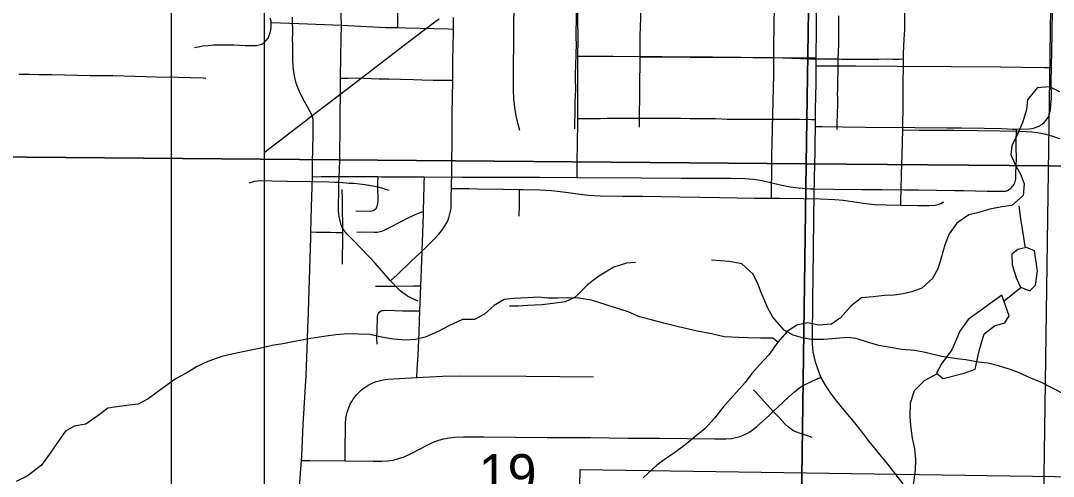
# Model space of a CAD drawing. Extents: x 0 to 34, y 0 to 22.
# Drawn here: x 12.978 to 14.09, y 16.722 to 17.213 of the extents above; entities that cross this region are included whole.
import ezdxf

# ---------------------------------------------------------------- set-up
doc = ezdxf.new("R2010")
doc.units = 0
for name, color, linetype in [('GM_X_City_Street', 7, 'Continuous'), ('GM_X_Corporation', 7, 'Continuous'), ('GM_X_County_Road', 7, 'Continuous'), ('GM_X_Minor_Lake', 7, 'Continuous'), ('GM_X_Minor_River', 7, 'Continuous'), ('GM_X_Rail_Line', 7, 'Continuous'), ('GM_X_Section', 7, 'Continuous'), ('GM_X_Section_Text', 7, 'Continuous'), ('GM_X_US_Shield', 7, 'Continuous'), ('SH_Data', 7, 'Continuous')]:
    doc.layers.add(name, color=color, linetype=linetype)

msp = doc.modelspace()

# ---------------------------------------------------------------- linework, layer by layer
at = {"layer": 'GM_X_City_Street'}
msp.add_line((13.2922, 17.1105), (13.3098, 17.1239), dxfattribs=at)
for points in [[(13.6444, 17.0981), (13.6446, 17.1041), (13.6452, 17.1738), (13.6452, 17.1935), (13.6454, 17.1966), (13.6458, 17.2152), (13.6459, 17.2182), (13.6459, 17.2337), (13.6462, 17.2399), (13.6462, 17.2428), (13.6463, 17.247), (13.6469, 17.2591), (13.6469, 17.2719), (13.6479, 17.2872), (13.6479, 17.3024), (13.6483, 17.3133), (13.6483, 17.3248), (13.6483, 17.3335), (13.6483, 17.3507), (13.6483, 17.3634), (13.6482, 17.3667)], [(13.9288, 17.1715), (13.9288, 17.1772), (13.9296, 17.1926), (13.9303, 17.2028), (13.9303, 17.2141), (13.9306, 17.2282), (13.9306, 17.2395), (13.9312, 17.2551), (13.9317, 17.2659), (13.9317, 17.2768), (13.9317, 17.2907), (13.9322, 17.306), (13.9322, 17.3091), (13.9323, 17.3151), (13.9327, 17.3275), (13.9327, 17.3293)], [(13.3843, 17.2051), (13.3843, 17.209), (13.3848, 17.2497), (13.3845, 17.2685), (13.3845, 17.2842), (13.3849, 17.2999), (13.3849, 17.3062), (13.385, 17.3114)], [(13.5157, 17.0944), (13.514, 17.1011), (13.5132, 17.104), (13.5119, 17.1101), (13.5103, 17.1192), (13.5093, 17.1285), (13.5089, 17.1378), (13.5089, 17.1532), (13.5093, 17.1992), (13.5097, 17.2358), (13.5102, 17.2851), (13.5103, 17.2913), (13.5103, 17.2961)], [(13.3235, 17.2078), (13.3232, 17.2178), (13.324, 17.255), (13.3242, 17.266)], [(13.5749, 17.096), (13.5749, 17.1012), (13.5751, 17.1133), (13.5753, 17.1256), (13.5755, 17.1318), (13.5759, 17.138), (13.5758, 17.1505), (13.5757, 17.1535), (13.5761, 17.1659), (13.5763, 17.1751), (13.5764, 17.1798), (13.5766, 17.1844), (13.5765, 17.1968), (13.5771, 17.2373)], [(13.5774, 17.0436), (13.5774, 17.0484), (13.5775, 17.0573), (13.5778, 17.0841), (13.5781, 17.0997), (13.5781, 17.1072), (13.578, 17.1217), (13.578, 17.133), (13.5781, 17.1514), (13.5782, 17.1685), (13.5783, 17.1745), (13.5783, 17.1781), (13.5784, 17.1882), (13.5784, 17.1997), (13.5783, 17.2082), (13.5781, 17.2197), (13.578, 17.2264)], [(13.7867, 17.0216), (13.7867, 17.0262), (13.787, 17.0547), (13.7872, 17.0671), (13.7878, 17.095), (13.7878, 17.0967), (13.7884, 17.1261), (13.7891, 17.1541), (13.7891, 17.173), (13.7891, 17.1758), (13.7893, 17.1882), (13.7894, 17.2037), (13.7898, 17.2317)], [(14.0767, 17.1003), (14.0781, 17.1012), (14.0804, 17.1031), (14.0824, 17.1054), (14.0841, 17.1079), (14.0855, 17.1105), (14.0864, 17.1134), (14.0871, 17.1163), (14.0876, 17.1225), (14.088, 17.1288), (14.0879, 17.1486), (14.0881, 17.1622), (14.0888, 17.1983), (14.0891, 17.2247)], [(13.1655, 17.1838), (13.171, 17.1849), (13.174, 17.1853), (13.1801, 17.186), (13.1862, 17.1865), (13.1954, 17.1867), (13.2076, 17.1864), (13.2138, 17.1861), (13.22, 17.186), (13.2262, 17.1859), (13.2292, 17.1857), (13.2322, 17.1859), (13.2351, 17.1864), (13.238, 17.1874), (13.2405, 17.189), (13.2427, 17.1911), (13.2446, 17.1937), (13.2459, 17.1965), (13.2469, 17.1995), (13.2476, 17.2026), (13.248, 17.2058), (13.2481, 17.209), (13.2479, 17.2105), (13.2478, 17.2122), (13.2469, 17.2153)], [(13.2922, 17.1105), (13.287, 17.1199), (13.2838, 17.1257), (13.2794, 17.1339), (13.277, 17.1395), (13.275, 17.1453), (13.2734, 17.1513), (13.2723, 17.1574), (13.2715, 17.1635), (13.2713, 17.1696), (13.2713, 17.1852), (13.271, 17.1945), (13.2711, 17.1976), (13.2709, 17.2163)], [(13.3098, 17.1239), (13.3234, 17.1343), (13.3292, 17.1385), (13.3402, 17.1472), (13.3664, 17.1673), (13.3944, 17.1887), (13.4243, 17.2112), (13.4288, 17.2147)], [(13.3763, 16.9327), (13.3836, 16.939), (13.3991, 16.9541), (13.408, 16.9625), (13.4147, 16.9688), (13.4236, 16.9774), (13.4277, 16.9819), (13.4316, 16.9868), (13.4351, 16.9919), (13.4367, 16.9946), (13.438, 16.9973), (13.4391, 17.0002), (13.44, 17.0032), (13.4407, 17.0062), (13.4413, 17.0088), (13.4416, 17.0112), (13.4418, 17.0128), (13.4418, 17.0151), (13.4419, 17.0246), (13.4421, 17.0319), (13.4422, 17.0371), (13.4424, 17.0464), (13.4425, 17.0588), (13.4425, 17.0618), (13.4426, 17.065), (13.4426, 17.0681), (13.4428, 17.0739), (13.4428, 17.0769), (13.4427, 17.0831), (13.4428, 17.0936), (13.4428, 17.0985), (13.4429, 17.1055), (13.443, 17.1136), (13.4432, 17.1294), (13.4434, 17.1487), (13.4435, 17.1542), (13.4436, 17.1697), (13.4438, 17.1842), (13.4441, 17.2007), (13.4441, 17.2035), (13.4441, 17.2099), (13.4441, 17.2159)], [(13.8572, 17.0954), (13.8575, 17.1008), (13.8579, 17.1131), (13.858, 17.1224), (13.8582, 17.1287), (13.8579, 17.1341), (13.858, 17.1372), (13.8582, 17.1404), (13.8585, 17.1652), (13.8586, 17.1714), (13.859, 17.1869), (13.8593, 17.1931), (13.8593, 17.1962), (13.8593, 17.1993), (13.8593, 17.2023), (13.8592, 17.2053), (13.8592, 17.2084), (13.8593, 17.2177)], [(13.2479, 17.2105), (13.2776, 17.2094), (13.3235, 17.2078), (13.3715, 17.2053), (13.3777, 17.2053), (13.3843, 17.2051), (13.3929, 17.2049), (13.439, 17.2036), (13.4441, 17.2035)], [(13.3226, 17.1508), (13.3228, 17.1743), (13.3233, 17.1929), (13.3235, 17.2078)], [(13.5783, 17.1745), (13.5853, 17.1745), (13.6158, 17.1744), (13.669, 17.174), (13.7232, 17.1735), (13.7847, 17.173), (13.8307, 17.1725), (13.8346, 17.1725)], [(13.6452, 17.1738), (13.6488, 17.1738), (13.6838, 17.1735), (13.6992, 17.1734), (13.7665, 17.1731), (13.7819, 17.173), (13.788, 17.173), (13.7891, 17.173), (13.8281, 17.1716), (13.8373, 17.1714), (13.8586, 17.1714), (13.8619, 17.1713), (13.8775, 17.1713), (13.8913, 17.1713), (13.9021, 17.1713), (13.9113, 17.1715), (13.9174, 17.1711), (13.9243, 17.1713), (13.9288, 17.1715)], [(13.928, 17.0952), (13.9283, 17.125), (13.9283, 17.1314), (13.9283, 17.1491), (13.9288, 17.16), (13.9288, 17.1715)], [(13.8346, 17.1639), (13.8401, 17.1639), (13.8574, 17.1639), (13.8775, 17.1638), (13.9221, 17.1636), (13.9803, 17.1632), (14.0333, 17.1627), (14.0807, 17.1623), (14.0881, 17.1622)], [(12.9764, 17.1551), (12.9878, 17.1549), (12.9979, 17.1547), (13.0118, 17.1545), (13.0258, 17.1541), (13.0529, 17.1537), (13.0773, 17.1534), (13.1016, 17.1528), (13.1243, 17.1522), (13.1475, 17.1518), (13.161, 17.1513), (13.1749, 17.1509), (13.1777, 17.1508)], [(13.3221, 17.0965), (13.3223, 17.1151), (13.3227, 17.1307), (13.3226, 17.1494), (13.3226, 17.1508)], [(13.3226, 17.1508), (13.3308, 17.1508), (13.34, 17.1509), (13.3644, 17.15), (13.3748, 17.1498), (13.3872, 17.1495), (13.4013, 17.1492), (13.4103, 17.149), (13.4224, 17.1486), (13.4346, 17.1485), (13.4377, 17.1486), (13.4434, 17.1487)], [(13.2404, 17.0708), (13.2525, 17.0799), (13.2582, 17.0842), (13.2683, 17.0922), (13.2834, 17.1037), (13.2922, 17.1105)], [(13.5781, 17.1072), (13.5836, 17.1073), (13.5921, 17.1073), (13.5967, 17.1074), (13.6025, 17.1074), (13.6093, 17.1075), (13.6216, 17.1076), (13.6401, 17.1075), (13.6587, 17.1075), (13.677, 17.1076), (13.6893, 17.1075), (13.6986, 17.1072), (13.7079, 17.1072), (13.7264, 17.1071), (13.7388, 17.1067), (13.7451, 17.1066), (13.7576, 17.1065), (13.7669, 17.1065), (13.8043, 17.1065), (13.8168, 17.1064), (13.8293, 17.1063), (13.834, 17.1062)], [(13.3763, 16.9327), (13.3646, 16.9463), (13.3599, 16.9517), (13.3536, 16.9585), (13.3362, 16.9762), (13.3318, 16.9806), (13.3296, 16.9829), (13.3276, 16.9854), (13.3258, 16.9878), (13.3245, 16.99), (13.3234, 16.9927), (13.3226, 16.9958), (13.3219, 16.9989), (13.3213, 17.0018), (13.3209, 17.0047), (13.3206, 17.0077), (13.3204, 17.0103), (13.3205, 17.0124), (13.3204, 17.0153), (13.3204, 17.0173), (13.3206, 17.0196), (13.3208, 17.0226), (13.3209, 17.0283), (13.3208, 17.0343), (13.3209, 17.0386), (13.321, 17.0434), (13.3218, 17.0621), (13.322, 17.0744), (13.3221, 17.09), (13.3221, 17.0965)], [(13.834, 17.0986), (13.8412, 17.0985), (13.8633, 17.0983), (13.8878, 17.0981), (13.941, 17.0975), (13.9753, 17.0974), (13.9909, 17.0974), (14.0157, 17.0967), (14.0344, 17.0964), (14.0408, 17.0961), (14.0464, 17.0959), (14.0503, 17.0957), (14.064, 17.0961), (14.067, 17.0966), (14.07, 17.0972), (14.0729, 17.0982), (14.0756, 17.0995), (14.0767, 17.1003)], [(13.9258, 17.0139), (13.926, 17.0201), (13.9263, 17.0297), (13.9268, 17.0476), (13.9273, 17.0683), (13.928, 17.0952)], [(13.928, 17.0952), (13.9458, 17.0948), (13.9831, 17.0947), (14.008, 17.0942), (14.0329, 17.0939), (14.0546, 17.0935), (14.067, 17.0928), (14.0731, 17.0922), (14.0822, 17.0903), (14.0881, 17.0887), (14.0969, 17.0857)], [(14.0377, 17.029), (14.0383, 17.029), (14.0391, 17.0292), (14.0398, 17.0295), (14.0407, 17.0299), (14.0417, 17.0306), (14.0442, 17.0323), (14.0454, 17.0333), (14.0463, 17.0344), (14.0472, 17.0355), (14.0479, 17.0367), (14.0485, 17.0381), (14.049, 17.0395), (14.0496, 17.0424), (14.0499, 17.0486), (14.0504, 17.0642), (14.0502, 17.0768), (14.0502, 17.082), (14.0502, 17.087), (14.0503, 17.09), (14.0503, 17.0957)], [(13.2244, 17.0379), (13.2299, 17.0397), (13.233, 17.0402), (13.2365, 17.0405), (13.2487, 17.0401), (13.2651, 17.0398), (13.2916, 17.0395), (13.31, 17.0392), (13.3161, 17.0388), (13.3209, 17.0386)], [(13.2923, 17.0446), (13.3017, 17.0447), (13.3203, 17.045), (13.363, 17.0447), (13.3669, 17.0446), (13.4129, 17.0444), (13.4538, 17.0443), (13.5003, 17.044), (13.5376, 17.0441), (13.5774, 17.0436), (13.6462, 17.0434), (13.6896, 17.0431), (13.7424, 17.043), (13.7579, 17.0427), (13.7673, 17.042), (13.7765, 17.0406), (13.7857, 17.0385), (13.7977, 17.0355), (13.8068, 17.0337), (13.816, 17.0325), (13.8283, 17.0317), (13.8327, 17.0316), (13.8531, 17.0312), (13.8841, 17.0308), (13.9057, 17.0309), (13.93, 17.0306), (13.945, 17.0304), (13.9642, 17.0302), (13.9837, 17.0298), (13.9938, 17.0297), (14.0062, 17.0294), (14.019, 17.0292), (14.0261, 17.029), (14.036, 17.0289), (14.0377, 17.029)], [(13.3209, 17.0386), (13.3288, 17.0381), (13.3319, 17.0378), (13.3372, 17.0375), (13.3432, 17.0369), (13.3492, 17.0361), (13.3551, 17.0352), (13.361, 17.0341), (13.3667, 17.0327), (13.3723, 17.031), (13.375, 17.0301)], [(13.3392, 17.0078), (13.3549, 17.0077), (13.3579, 17.0082), (13.3605, 17.01), (13.3621, 17.0127), (13.3628, 17.0157), (13.363, 17.0188), (13.3629, 17.0344), (13.3629, 17.0375), (13.363, 17.0447)], [(13.4047, 16.8286), (13.4052, 16.8372), (13.4061, 16.8527), (13.4072, 16.8774), (13.408, 16.9002), (13.409, 16.9271), (13.41, 16.9546), (13.4118, 17.0041), (13.4119, 17.0077), (13.4126, 17.035), (13.4127, 17.0381), (13.4129, 17.0444)], [(13.3251, 16.9845), (13.3251, 16.986), (13.325, 16.9959), (13.3248, 17.0061), (13.3246, 17.0203), (13.3244, 17.0308)], [(13.4421, 17.0319), (13.4485, 17.0319), (13.4607, 17.0318), (13.4698, 17.0316), (13.4976, 17.0311), (13.5153, 17.0309), (13.5192, 17.0309), (13.5376, 17.0306), (13.5498, 17.0297), (13.5651, 17.0279), (13.5804, 17.0258), (13.5897, 17.0249), (13.6021, 17.0242), (13.6266, 17.0238), (13.648, 17.0235), (13.688, 17.023), (13.7311, 17.0223), (13.7682, 17.0217), (13.7867, 17.0216), (13.7961, 17.0215), (13.8207, 17.021), (13.8393, 17.0207), (13.8547, 17.0201), (13.8639, 17.0193), (13.8761, 17.0174), (13.8884, 17.0157), (13.8976, 17.0148), (13.9101, 17.0142), (13.9258, 17.0139), (13.9442, 17.0136), (13.9566, 17.0136), (13.9629, 17.014), (13.966, 17.0147), (13.9691, 17.0158), (13.9719, 17.0175)], [(13.515, 17.0022), (13.5151, 17.0054), (13.5152, 17.0112), (13.5152, 17.015), (13.5153, 17.0201), (13.5153, 17.0244), (13.5153, 17.0309)], [(13.3401, 16.9851), (13.3464, 16.9853), (13.3589, 16.985), (13.3621, 16.9851), (13.3652, 16.9856), (13.3681, 16.9865), (13.3767, 16.9906), (13.3962, 17.0007), (13.4048, 17.0045), (13.4119, 17.0077)], [(13.2908, 16.9854), (13.2969, 16.9851), (13.2999, 16.9849), (13.312, 16.9849), (13.3179, 16.9847), (13.3251, 16.9845)], [(13.3248, 16.9504), (13.3249, 16.9595), (13.3251, 16.9732), (13.3251, 16.9803), (13.3251, 16.9845)], [(13.3604, 16.9268), (13.3823, 16.9269), (13.4011, 16.927), (13.409, 16.9271)], [(13.4062, 16.9108), (13.4005, 16.9133), (13.3948, 16.9162), (13.3928, 16.9174), (13.3901, 16.9191), (13.387, 16.9217), (13.3847, 16.9239), (13.3763, 16.9327)], [(13.3619, 16.8644), (13.3618, 16.8705), (13.3619, 16.8796), (13.3623, 16.8919), (13.3626, 16.8949), (13.3636, 16.8978), (13.3643, 16.8988), (13.3657, 16.8999), (13.367, 16.9005), (13.3686, 16.9008), (13.3705, 16.9009), (13.3809, 16.9006), (13.3895, 16.9004), (13.3991, 16.9003), (13.408, 16.9002)], [(13.2805, 16.7392), (13.2896, 16.7391), (13.3277, 16.7387), (13.3578, 16.7383), (13.3671, 16.7384), (13.3732, 16.7388), (13.3793, 16.7397), (13.3852, 16.7412), (13.391, 16.7433), (13.3994, 16.7471), (13.4159, 16.7557), (13.4215, 16.7584), (13.4274, 16.7607), (13.4334, 16.7625), (13.4396, 16.7637), (13.4458, 16.7644), (13.4551, 16.7648), (13.4769, 16.7648), (13.5451, 16.7641), (13.5917, 16.7638), (13.632, 16.7633), (13.6662, 16.7631), (13.7252, 16.7624), (13.7375, 16.7624), (13.7436, 16.7629), (13.7466, 16.7634), (13.7525, 16.765), (13.7581, 16.7672), (13.7609, 16.7686), (13.7635, 16.7701), (13.766, 16.7718), (13.7707, 16.7757), (13.7845, 16.7881), (13.7886, 16.792), (13.8049, 16.8073), (13.8119, 16.8135), (13.8169, 16.8173), (13.8195, 16.8191), (13.825, 16.8221), (13.8398, 16.829)], [(13.3277, 16.7387), (13.3277, 16.7475), (13.328, 16.7785), (13.3285, 16.7848), (13.329, 16.7879), (13.3297, 16.7909), (13.3307, 16.794), (13.3318, 16.7969), (13.3331, 16.7998), (13.3347, 16.8026), (13.3364, 16.8052), (13.3403, 16.8102), (13.3424, 16.8125), (13.3447, 16.8147), (13.3471, 16.8167), (13.3497, 16.8186), (13.3524, 16.8202), (13.3581, 16.823), (13.3611, 16.8241), (13.3641, 16.8251), (13.3685, 16.8261), (13.3734, 16.8266), (13.4047, 16.8286), (13.4324, 16.8299), (13.4511, 16.8302), (13.5225, 16.8298), (13.5949, 16.8292)], [(13.7886, 16.792), (13.7696, 16.813), (13.7673, 16.8153)], [(13.8305, 16.7639), (13.8277, 16.765), (13.8189, 16.7679), (13.813, 16.7699), (13.8103, 16.7712), (13.8077, 16.7728), (13.8052, 16.7746), (13.8007, 16.7789), (13.7944, 16.7857), (13.7886, 16.792)]]:
    msp.add_lwpolyline(points, dxfattribs=at)
at = {"layer": 'GM_X_Corporation'}
for points in [[(13.2404, 19.7446), (13.2404, 15.5945)], [(13.5708, 16.2404), (13.5808, 16.7296), (14.5791, 16.7149)]]:
    msp.add_lwpolyline(points, dxfattribs=at)
at = {"layer": 'GM_X_County_Road'}
for points in [[(13.8346, 17.1639), (13.8346, 17.1725), (13.8347, 17.1754), (13.8347, 17.1787), (13.835, 17.1979), (13.8352, 17.2127), (13.8352, 17.226)], [(13.834, 17.1062), (13.8341, 17.1169), (13.8346, 17.1448), (13.8347, 17.154), (13.8346, 17.1639)], [(13.2923, 17.0446), (13.2925, 17.0555), (13.2929, 17.0794), (13.293, 17.0846), (13.2931, 17.0893), (13.2933, 17.0979), (13.2933, 17.1039), (13.293, 17.1062), (13.2926, 17.1086), (13.2922, 17.1105)], [(13.834, 17.0986), (13.834, 17.1029), (13.834, 17.1062)], [(13.8327, 17.0316), (13.8328, 17.0362), (13.8328, 17.0425), (13.833, 17.0473), (13.8334, 17.0535), (13.8335, 17.0604), (13.8337, 17.0693), (13.8337, 17.0797), (13.834, 17.0986)], [(13.2908, 16.9854), (13.2914, 17.012), (13.2923, 17.0446)], [(13.8307, 16.8734), (13.8307, 16.8744), (13.8309, 16.8848), (13.831, 16.8973), (13.831, 16.9157), (13.8314, 16.9342), (13.8318, 16.9683), (13.8325, 17.027), (13.8327, 17.0316)], [(13.2805, 16.7392), (13.2808, 16.7439), (13.2823, 16.7781), (13.2855, 16.8307), (13.287, 16.8693), (13.2875, 16.8824), (13.288, 16.8977), (13.2885, 16.9119), (13.2889, 16.9222), (13.2897, 16.9454), (13.2907, 16.979), (13.2908, 16.9854)], [(13.8398, 16.829), (13.8364, 16.8377), (13.834, 16.8453), (13.8317, 16.8561), (13.8312, 16.8601), (13.8309, 16.8642), (13.8307, 16.8698), (13.8307, 16.8734)], [(13.9066, 16.7416), (13.8976, 16.7528), (13.8938, 16.7575), (13.892, 16.7597), (13.8902, 16.7621), (13.8845, 16.7693), (13.8749, 16.7815), (13.869, 16.7887), (13.8649, 16.7934), (13.8569, 16.803), (13.8512, 16.8105), (13.8459, 16.8184), (13.8398, 16.829)], [(13.2731, 16.6379), (13.2762, 16.6788), (13.2796, 16.7253), (13.2805, 16.7392)], [(13.9183, 16.7271), (13.9132, 16.7335), (13.9073, 16.7408), (13.9066, 16.7416)], [(13.9283, 16.714), (13.9183, 16.7271)]]:
    msp.add_lwpolyline(points, dxfattribs=at)
at = {"layer": 'GM_X_Minor_Lake'}
for points in [[(14.0699, 16.965), (14.0612, 16.9685), (14.052, 16.9662), (14.0456, 16.9613), (14.0459, 16.9499), (14.0504, 16.9351), (14.0546, 16.9256), (14.0648, 16.9217), (14.0709, 16.9278), (14.0732, 16.9434)], [(14.0732, 16.9434), (14.0699, 16.965)], [(14.0348, 16.9173), (13.9986, 16.8908), (13.9895, 16.8783), (13.9807, 16.8582), (13.9696, 16.8434), (13.9643, 16.8331), (13.9715, 16.8274), (13.9943, 16.833), (14.0061, 16.8376), (14.0103, 16.8573), (14.0157, 16.8755), (14.0267, 16.8842), (14.0378, 16.8872), (14.0427, 16.8948)], [(14.0427, 16.8948), (14.0348, 16.9173)]]:
    msp.add_lwpolyline(points, dxfattribs=at)
at = {"layer": 'GM_X_Minor_River'}
for points in [[(14.0973, 17.1359), (14.086, 17.1413), (14.0727, 17.1402), (14.0624, 17.1273), (14.0612, 17.1171), (14.0574, 17.1038), (14.0516, 17.0905), (14.0455, 17.078), (14.0443, 17.0681), (14.0496, 17.0563), (14.0553, 17.0468), (14.0587, 17.0369), (14.0575, 17.0244), (14.0453, 17.0138), (14.0347, 17.0123), (14.0218, 17.0097), (14.0085, 17.0059), (13.999, 17.0037), (13.9864, 16.9946), (13.978, 16.9832), (13.9734, 16.9714), (13.9696, 16.9585), (13.9657, 16.9453), (13.96, 16.935), (13.9486, 16.9248), (13.9379, 16.9206), (13.9284, 16.9184), (13.9189, 16.9173), (13.9083, 16.9166), (13.8961, 16.9155), (13.8836, 16.9144), (13.8725, 16.9057), (13.8611, 16.8928), (13.8512, 16.886), (13.8375, 16.8849), (13.825, 16.8872), (13.814, 16.885), (13.8037, 16.8782), (13.7934, 16.8664), (13.7839, 16.8528), (13.774, 16.8426), (13.7656, 16.8327), (13.7583, 16.8232), (13.7458, 16.8092), (13.7347, 16.7967), (13.7252, 16.7846), (13.7149, 16.7732), (13.7042, 16.7645), (13.6932, 16.7558), (13.6821, 16.7475), (13.6726, 16.7411), (13.6627, 16.7339), (13.6486, 16.7206)], [(14.0529, 17.0134), (14.0548, 16.9993), (14.0599, 16.9682)], [(13.6401, 16.9523), (13.6306, 16.9516), (13.6169, 16.9474), (13.6006, 16.9376), (13.5884, 16.9281), (13.5751, 16.9149), (13.5644, 16.91), (13.5541, 16.9085), (13.5397, 16.9066), (13.5241, 16.9059), (13.5139, 16.9052), (13.5044, 16.9052)], [(13.8431, 16.8695), (13.8295, 16.8695), (13.82, 16.8711), (13.8101, 16.8742), (13.8002, 16.8795), (13.7881, 16.8936), (13.7828, 16.9031), (13.7757, 16.9199), (13.7715, 16.9305), (13.7666, 16.9401), (13.7548, 16.9507), (13.7416, 16.9534), (13.7317, 16.9542), (13.7222, 16.9547)], [(14.0554, 16.9253), (14.0371, 16.9108)], [(13.7936, 16.8666), (13.7881, 16.871), (13.7748, 16.8707), (13.7611, 16.8711), (13.7516, 16.8715), (13.7357, 16.8723), (13.722, 16.8754), (13.7065, 16.8785), (13.6867, 16.8831), (13.6708, 16.887), (13.6571, 16.8905), (13.6446, 16.8939), (13.6324, 16.8993), (13.6176, 16.9039), (13.593, 16.9116), (13.5793, 16.9139), (13.5671, 16.9143), (13.5561, 16.914), (13.5459, 16.914), (13.5356, 16.9148), (13.5246, 16.9141), (13.509, 16.9134), (13.4987, 16.9123), (13.4881, 16.9059), (13.4778, 16.8968), (13.4668, 16.8911), (13.4539, 16.8908), (13.4394, 16.884), (13.4276, 16.878), (13.4139, 16.8719), (13.4033, 16.8693), (13.393, 16.8686), (13.3797, 16.8698), (13.3668, 16.8721), (13.3543, 16.8748), (13.3421, 16.8752), (13.3307, 16.8756), (13.3174, 16.8745), (13.3045, 16.8727), (13.2908, 16.8705), (13.2748, 16.8675), (13.2604, 16.8649), (13.249, 16.863), (13.2368, 16.86), (13.2193, 16.8566), (13.2057, 16.8537), (13.195, 16.851), (13.1798, 16.8458), (13.1684, 16.8405), (13.157, 16.8337), (13.1456, 16.8273), (13.1292, 16.8155), (13.1155, 16.8057), (13.1048, 16.7997), (13.0949, 16.7986), (13.0816, 16.7971), (13.0721, 16.7956), (13.0626, 16.7884), (13.0485, 16.7782), (13.036, 16.776), (13.0265, 16.7707), (13.0185, 16.7597), (13.0108, 16.7483), (13.0005, 16.7343), (12.9853, 16.7222), (12.9735, 16.7165)], [(14.1032, 16.8097), (14.0884, 16.8173), (14.0766, 16.8235), (14.0668, 16.8273), (14.052, 16.8342), (14.0425, 16.8376), (14.0311, 16.8411), (14.0197, 16.8438), (14.0091, 16.845), (13.9958, 16.8477), (13.9863, 16.8485), (13.9696, 16.8512), (13.9521, 16.8554), (13.9411, 16.8574), (13.9271, 16.8586), (13.9145, 16.8609), (13.9024, 16.8628), (13.8899, 16.8667), (13.8777, 16.8705), (13.8682, 16.8717), (13.8564, 16.8706), (13.8431, 16.8695)], [(13.9652, 16.8324), (13.951, 16.8248), (13.9403, 16.8142), (13.9361, 16.8009), (13.9357, 16.7869), (13.9364, 16.777), (13.9382, 16.7633), (13.9405, 16.7519), (13.9416, 16.7405), (13.9412, 16.7287), (13.94, 16.7181), (13.9385, 16.7078), (13.9369, 16.6983), (13.935, 16.682), (13.9342, 16.6721), (13.9341, 16.6596), (13.9356, 16.6474)]]:
    msp.add_lwpolyline(points, dxfattribs=at)
at = {"layer": 'GM_X_Rail_Line'}
msp.add_lwpolyline([(13.2404, 20.2494), (13.2404, 14.2201)], dxfattribs=at)
at = {"layer": 'GM_X_Section'}
for points in [[(13.8394, 18.0703), (13.8241, 17.0583), (12.8167, 17.0672), (12.8229, 18.0806)], [(14.846, 18.0569), (14.8292, 17.0502), (13.8241, 17.0583), (13.8394, 18.0703)], [(14.0875, 17.2264), (15.0949, 17.2175), (15.0807, 16.2067), (14.0733, 16.244)], [(12.8167, 17.0672), (13.8241, 17.0583), (13.8099, 16.0475), (12.8025, 16.0848)], [(13.8241, 17.0583), (14.8292, 17.0502), (14.8169, 16.036), (13.8099, 16.0475)]]:
    msp.add_lwpolyline(points, close=True, dxfattribs=at)
at = {"layer": 'GM_X_US_Shield'}
msp.add_lwpolyline([(13.2404, 17.2346), (13.2404, 16.2423), (14.0733, 16.244), (14.0875, 17.2264)], close=True, dxfattribs=at)
at = {"layer": 'SH_Data'}
for p, q in [((13.1404, 21), (13.1404, 14)), ((13.2404, 20.9), (13.2404, 14.1))]:
    msp.add_line(p, q, dxfattribs=at)

# ---------------------------------------------------------------- texts
at = {"layer": 'GM_X_Section_Text'}
msp.add_text('19', height=0.04186, rotation=0, dxfattribs=at).set_placement((13.4714, 16.7042))

doc.saveas('drawing.dxf')
